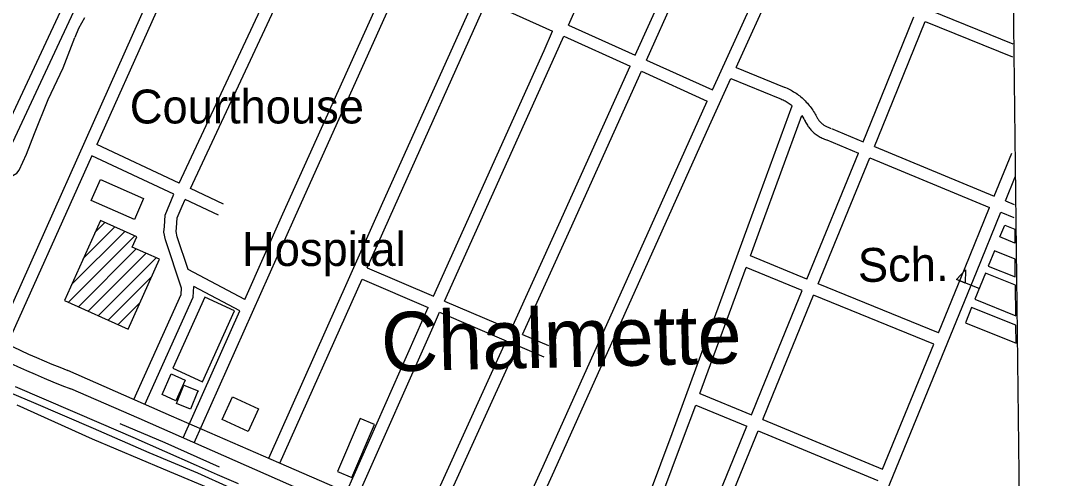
# Model space of a CAD drawing. Extents: x 3677843 to 3715951, y 511991 to 537744.
# Drawn here: x 3711233 to 3713778, y 526037 to 527158 of the extents above; entities that cross this region are included whole.
import ezdxf

# ---------------------------------------------------------------- set-up
doc = ezdxf.new("R2010")
doc.units = 0
for name, color, linetype in [('V-BLDG-IDEN', 7, 'Continuous'), ('V-BLDG-OTLN', 7, 'Continuous'), ('V-GRID-FRAM', 7, 'Continuous'), ('V-RAIL-TRAK', 7, 'Continuous'), ('V-ROAD-CNTR', 7, 'Continuous'), ('V-SITE-OTLN', 7, 'Continuous'), ('V-TOPO-GNAM-IDEN', 7, 'Continuous'), ('V-TOPO-SHOR', 7, 'Continuous')]:
    doc.layers.add(name, color=color, linetype=linetype)

msp = doc.modelspace()

# ---------------------------------------------------------------- linework, layer by layer
at = {"layer": 'V-BLDG-OTLN'}
for p, q in [((3711415.1, 526639.1), (3711439.4, 526663.5)), ((3711357.8, 526511.1), (3711488.3, 526641.6)), ((3711386.4, 526575.1), (3711463.9, 526652.5)), ((3713669.1, 526647), (3713669.5, 526613.1)), ((3711349.9, 526467.8), (3711512.7, 526630.7)), ((3711374.3, 526456.9), (3711516.2, 526598.8)), ((3711398.7, 526445.9), (3711540.6, 526587.9)), ((3711423.1, 526435), (3711565, 526576.9)), ((3713670.5, 526530), (3713670, 526573.6)), ((3711447.5, 526424.1), (3711553.7, 526530.3)), ((3713582, 526501.3), (3713526.3, 526523.7)), ((3713671.6, 526435.1), (3713670.8, 526509.8)), ((3711471.9, 526413.1), (3711525, 526466.2)), ((3713672.5, 526367.8), (3713671.9, 526411.8))]:
    msp.add_line(p, q, dxfattribs=at)
for points in [[(3711405.8, 526717.6), (3711428.4, 526769), (3711534.4, 526722.2), (3711511.7, 526670.9)], [(3711496.4, 526402.2), (3711573, 526573.3), (3711506.4, 526603.2), (3711517.7, 526628.4), (3711428.3, 526668.5), (3711340.3, 526472.1)], [(3713526.3, 526523.7), (3713548.2, 526547.2), (3713547.7, 526515.1)], [(3711605.8, 526306.3), (3711678.8, 526273.3), (3711757.4, 526447.3), (3711684.4, 526480.3)], [(3711579.4, 526241.7), (3711601.6, 526292.3), (3711635.7, 526277.3), (3711613.5, 526226.7)], [(3711666.7, 526248.6), (3711649.3, 526206.1), (3711614.8, 526220.2), (3711633.2, 526265.1), (3711667.7, 526251)], [(3711726.7, 526180.9), (3711752.1, 526236.2), (3711816, 526206.9), (3711790.7, 526151.6)], [(3712009.8, 526053.6), (3712044.8, 526038.7), (3712099.9, 526168.5), (3712064.8, 526183.4)]]:
    msp.add_lwpolyline(points, close=True, dxfattribs=at)
for points in [[(3713632.8, 526627.9), (3713644.5, 526656.9), (3713669.1, 526647)], [(3713669.5, 526613.1), (3713632.8, 526627.9)], [(3713670, 526573.6), (3713619.2, 526594), (3713604.2, 526556.7)], [(3713670.8, 526509.8), (3713597.2, 526539.4), (3713571.5, 526475.3)], [(3713604.2, 526556.7), (3713670.5, 526530)], [(3713571.5, 526475.3), (3713671.6, 526435.1)], [(3713671.9, 526411.8), (3713563.5, 526455.3), (3713548.4, 526417.7)], [(3713548.4, 526417.7), (3713672.5, 526367.8)]]:
    msp.add_lwpolyline(points, dxfattribs=at)
at = {"layer": 'V-GRID-FRAM'}
msp.add_lwpolyline([(3681899.6, 535587.1), (3713561.2, 535950.9), (3713778.1, 517769.3), (3682100.6, 517405.3), (3681899.6, 535587.1)], dxfattribs=at)
at = {"layer": 'V-RAIL-TRAK'}
msp.add_lwpolyline([(3711219.5, 526261.9), (3711430.1, 526170.7), (3711507.8, 526137), (3711585.5, 526103.2), (3711663, 526069.1), (3711714.4, 526046.2), (3711765.9, 526023.5)], dxfattribs=at)
at = {"layer": 'V-ROAD-CNTR'}
for points in [[(3712986.2, 527043.6), (3713258.7, 527641.9), (3713496.7, 528254.3), (3713549.8, 528399)], [(3712114.4, 528322.1), (3712028.1, 528210.9), (3711554.4, 527154.9), (3711419.6, 526854.4)], [(3711854.4, 528298.6), (3711604.4, 527764.2), (3711369.9, 527266.6), (3711126.9, 526747.6)], [(3711882.6, 528288.2), (3711631.5, 527751.4), (3711397, 527253.9), (3711154.1, 526734.9)], [(3712012.8, 528240.1), (3712002.2, 528226.4), (3711527, 527167.1), (3711157.2, 526342.7)], [(3712928.1, 526988.4), (3713231.1, 527653.6), (3713433, 528173.2)], [(3711621.7, 526759.6), (3712273.7, 528154.3)], [(3711648.9, 526746.9), (3712300.8, 528141.6)], [(3711782, 526474.7), (3711875.8, 526685), (3712117.7, 527222.7), (3712518.8, 528117.6)], [(3712575.9, 527147.1), (3712897.6, 527873.3)], [(3712738.9, 527073.7), (3712810.6, 527233), (3713104, 527879.8)], [(3712766.3, 527061.3), (3712838, 527220.6), (3713131.4, 527867.5)], [(3711658.3, 526123.8), (3711903.2, 526672.8), (3712145, 527210.5), (3712181.6, 527291.9)], [(3711840.9, 526085.7), (3712120.5, 526712.2), (3712347.5, 527217.1)], [(3712081.9, 526552), (3712147.9, 526700), (3712374.9, 527204.8)], [(3712374.9, 527204.8), (3712536.4, 527132)], [(3713461.2, 527183.9), (3713664.2, 527101.5)], [(3712575.9, 527147.1), (3712738.9, 527073.7)], [(3713297.8, 526861.5), (3713317.4, 526909.2), (3713422.1, 527167.4)], [(3713325.5, 526850), (3713345.1, 526897.9), (3713449.9, 527156.1)], [(3713449.9, 527156.1), (3713663.3, 527069.5)], [(3712244.3, 526482.6), (3712515.5, 527084.8), (3712536.4, 527132)], [(3712271.9, 526470.8), (3712542.9, 527072.6), (3712563.8, 527119.7)], [(3712563.8, 527119.7), (3712726.6, 527046.3)], [(3712435.1, 526401), (3712552.2, 526658.7), (3712726.6, 527046.3)], [(3712766.3, 527061.3), (3712928.1, 526988.4)], [(3712986.2, 527043.6), (3713104.4, 526995.3)], [(3712462.7, 526389.2), (3712579.5, 526646.3), (3712754, 527034)], [(3712754, 527034), (3712915.7, 526961.1)], [(3712376, 525694), (3712540.5, 526054.2), (3712921.3, 526901.2), (3712973.7, 527016.3)], [(3712973.7, 527016.3), (3713093.1, 526967.5)], [(3713104.5, 526995.3), (3713107.7, 526994), (3713111, 526992.5), (3713114.4, 526990.9), (3713117.6, 526989.3), (3713120.9, 526987.6), (3713124, 526985.8), (3713127.2, 526983.9), (3713130.3, 526982), (3713133.3, 526980), (3713136.3, 526977.9), (3713139.3, 526975.7), (3713142.2, 526973.5), (3713145, 526971.2), (3713147.8, 526968.8), (3713150.5, 526966.4), (3713153.2, 526963.9), (3713155.8, 526961.3), (3713158.3, 526958.7), (3713160.8, 526956), (3713163.2, 526953.2), (3713165.5, 526950.4), (3713167.8, 526947.5), (3713170, 526944.6), (3713172.2, 526941.6), (3713174.2, 526938.6), (3713176.2, 526935.5), (3713178.1, 526932.4), (3713179.9, 526929.3), (3713181.7, 526926.1), (3713182.1, 526925.2)], [(3713093.1, 526967.6), (3713095.9, 526966.4), (3713098.6, 526965.2), (3713101.3, 526963.9), (3713103.9, 526962.6), (3713106.5, 526961.3), (3713109, 526959.8), (3713111.5, 526958.3), (3713114, 526956.8), (3713116.5, 526955.2), (3713118.9, 526953.5), (3713121.2, 526951.8), (3713124, 526949.6)], [(3712349, 525707), (3712513.1, 526066.6), (3712894, 526913.6), (3712915.7, 526961.1)], [(3712657.7, 525687.4), (3712829.6, 526146), (3713016.2, 526655), (3713124, 526949.6)], [(3713021.2, 526581.5), (3713044.4, 526644.6), (3713147.1, 526925.6)], [(3713147.1, 526925.6), (3713152.3, 526917.1), (3713153.8, 526914.6), (3713155.2, 526911.9), (3713155.6, 526911.2)], [(3713182.3, 526924.8), (3713183.3, 526922.9), (3713184.1, 526921.2), (3713185.1, 526919.6), (3713186.1, 526918), (3713187.1, 526916.4), (3713188.2, 526914.9), (3713189.3, 526913.4), (3713190.5, 526912), (3713191.7, 526910.6), (3713193, 526909.2), (3713194.3, 526907.9), (3713195.7, 526906.6), (3713197.1, 526905.4), (3713198.6, 526904.2), (3713200.1, 526903.1), (3713201.6, 526902), (3713203.2, 526901), (3713204.8, 526900), (3713206.4, 526899.1), (3713208.1, 526898.3), (3713209.7, 526897.5), (3713211.5, 526896.7), (3713213.2, 526896), (3713215, 526895.4), (3713216.8, 526894.8), (3713218.2, 526894.4)], [(3713155.4, 526911.7), (3713156.5, 526909.3), (3713157.9, 526906.8), (3713159.3, 526904.3), (3713160.8, 526901.8), (3713162.4, 526899.4), (3713164.1, 526897.1), (3713165.8, 526894.8), (3713167.6, 526892.6), (3713169.5, 526890.4), (3713171.5, 526888.3), (3713173.6, 526886.3), (3713175.7, 526884.3), (3713177.9, 526882.4), (3713180.1, 526880.6), (3713182.4, 526878.9), (3713184.8, 526877.2), (3713187.2, 526875.6), (3713189.6, 526874.1), (3713192.1, 526872.7), (3713194.7, 526871.4), (3713197.3, 526870.2), (3713199.9, 526869), (3713202.6, 526867.9), (3713205.3, 526867), (3713208, 526866.1), (3713209.8, 526865.6)], [(3713219.7, 526893.9), (3713297.8, 526861.5)], [(3713208.2, 526866.1), (3713286.4, 526833.7)], [(3711621.7, 526759.6), (3711419.6, 526854.4)], [(3713325.5, 526850), (3713618.9, 526728.2)], [(3711407.4, 526827), (3711184.6, 526330.4)], [(3711608.1, 526732.9), (3711407.4, 526827)], [(3713159.9, 526524.8), (3713286.4, 526833.7)], [(3713187.6, 526513.4), (3713314.1, 526822.2)], [(3713314.1, 526822.2), (3713607.6, 526700.4)], [(3713618.9, 526728.2), (3713661.7, 526833.2)], [(3713646.6, 526716.7), (3713670.5, 526775.4)], [(3711730.1, 526708.7), (3711648.9, 526746.9)], [(3711510.2, 526229.9), (3711626.3, 526487.3), (3711627, 526502.8), (3711587.6, 526620.7), (3711583.8, 526640), (3711585.1, 526653.4), (3711587.4, 526681.4), (3711608.1, 526732.9)], [(3711643.5, 526547.9), (3711616.7, 526628.4), (3711614.1, 526641.4), (3711615, 526650.7), (3711616.9, 526674.5), (3711628.7, 526703.7), (3711636.2, 526719.7)], [(3711717.4, 526681.6), (3711636.2, 526719.7)], [(3713646.6, 526716.7), (3713667.8, 526707.9)], [(3713237.2, 525715.7), (3713575.3, 526541.5), (3713635.3, 526688.9)], [(3713482, 526392.8), (3713547.6, 526552.8), (3713607.6, 526700.4)], [(3713635.3, 526688.9), (3713667.1, 526675.7)], [(3713159.9, 526524.8), (3713021.2, 526581.5)], [(3711782, 526474.7), (3711643.5, 526547.9)], [(3712081.9, 526552), (3712244.3, 526482.6)], [(3712897.5, 526244.2), (3713010.9, 526553.3)], [(3713148.5, 526497), (3713010.9, 526553.3)], [(3711868.3, 526073.4), (3712069.7, 526524.6)], [(3712069.7, 526524.6), (3712232, 526455.2)], [(3713482, 526392.8), (3713187.6, 526513.4)], [(3711537.5, 526217.5), (3711656, 526480.3), (3711657.2, 526506.8)], [(3711769.7, 526447.2), (3711657.2, 526506.8)], [(3713023.6, 526191.9), (3713048.5, 526252.8), (3713148.5, 526497)], [(3713051.4, 526180.4), (3713076.2, 526241.5), (3713176.3, 526485.6)], [(3713470.7, 526365.1), (3713176.3, 526485.6)], [(3712271.9, 526470.8), (3712435.1, 526401)], [(3711630.9, 526136), (3711769.7, 526447.2)], [(3712031.3, 526002.9), (3712219.4, 526427.3), (3712232, 526455.2)], [(3712058.7, 525990.7), (3712246.8, 526415.1), (3712259.6, 526443.4)], [(3712259.6, 526443.4), (3712422.7, 526373.7)], [(3712462.7, 526389.2), (3712526.5, 526361.9)], [(3712217.5, 525922.1), (3712422.7, 526373.7)], [(3712244.9, 525909.7), (3712450.3, 526361.9)], [(3712450.3, 526361.9), (3712514.7, 526334.4)], [(3713345.2, 526058.6), (3713470.7, 526365.1)], [(3713222.6, 525491.2), (3712949.7, 525598.7), (3712636.5, 525739.7), (3711865.5, 526074.8), (3711602.8, 526188.9), (3711348.2, 526301)], [(3712797.1, 525627.8), (3711966.4, 525988), (3711523.4, 526183.3), (3711356.2, 526255.6)], [(3712897.5, 526244.2), (3713023.6, 526191.9)], [(3712685.8, 525676.9), (3712857.7, 526135.6), (3712887.2, 526216)], [(3712887.2, 526216), (3713012.3, 526164.1)], [(3713051.4, 526180.4), (3713345.2, 526058.6)], [(3712807.7, 525662), (3713012.3, 526164.1)], [(3712917.2, 525851.3), (3713040, 526152.6)], [(3713040, 526152.6), (3713333.8, 526030.8)]]:
    msp.add_lwpolyline(points, dxfattribs=at)
for centre, radius, start, end in [((3712201.6, 528442.4), 2344.6, 230.3934, 248.8638), ((3712148.9, 528349.2), 2199.1, 231.3326, 248.6496)]:
    msp.add_arc(centre, radius, start, end, dxfattribs=at)
at = {"layer": 'V-SITE-OTLN'}
for p, q in [((3711223.7, 526216.6), (3711407.8, 526133.4)), ((3711407.8, 526133.4), (3711582.4, 526059.5)), ((3711582.4, 526059.5), (3711763.6, 525983.9))]:
    msp.add_line(p, q, dxfattribs=at)
at = {"layer": 'V-TOPO-SHOR'}
for points in [[(3711389.3, 527165.3), (3711375, 527138.7), (3711365.4, 527116.6)], [(3711069.1, 526445.4), (3711091.7, 526495.1), (3711106.8, 526532), (3711135, 526596.4), (3711174, 526678.3), (3711191, 526710), (3711193.3, 526718.1), (3711195.2, 526733.2), (3711196.6, 526746.5), (3711198.4, 526759.7), (3711201.2, 526767.3), (3711204.5, 526772), (3711214, 526778.7), (3711223.4, 526784.3), (3711229.6, 526791.9), (3711247, 526831.2), (3711266.7, 526881.9), (3711300.1, 526964.7), (3711336.8, 527042.8), (3711365.4, 527116.6)], [(3711746, 526013.4), (3711667.2, 526049.2), (3711548.2, 526099), (3711411.8, 526158.7), (3711265.4, 526221.3), (3711117.3, 526283.8), (3711071.3, 526304.2)], [(3711720.2, 526064), (3711587.3, 526123.1), (3711477, 526170)]]:
    msp.add_lwpolyline(points, dxfattribs=at)

# ---------------------------------------------------------------- texts
at = {"layer": 'V-BLDG-IDEN'}
for s, p in [('Courthouse', (3711500.4, 526906.1)), ('Hospital', (3711775.4, 526556.9))]:
    msp.add_text(s, height=83, dxfattribs=at).set_placement(p)
msp.add_text('Sch.', height=83, rotation=0.6583, dxfattribs=at).set_placement((3713285.1, 526517.6))
at = {"layer": 'V-TOPO-GNAM-IDEN'}
msp.add_text('Chalmette', height=145, rotation=1.3443, dxfattribs=at).set_placement((3712117.6, 526298))

doc.saveas('drawing.dxf')
